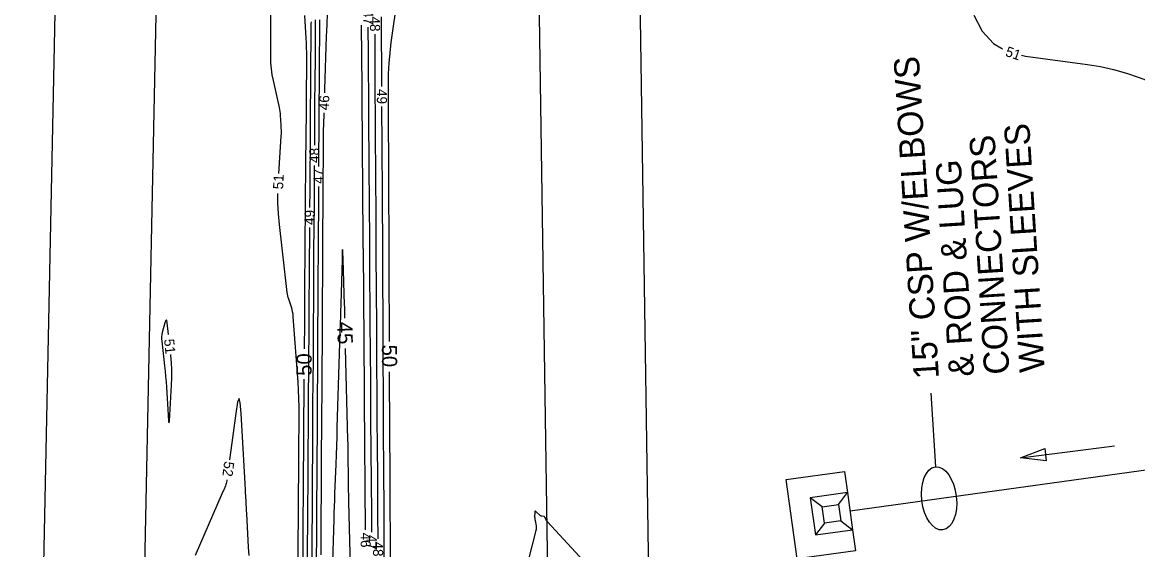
# Model space of a CAD drawing. Extents: x 2384780 to 2405861, y 547869 to 573706.
# Drawn here: x 2395663.6 to 2395884.7, y 554716.1 to 554820.6 of the extents above; entities that cross this region are included whole.
import ezdxf

# ---------------------------------------------------------------- set-up
doc = ezdxf.new("R2010")
doc.units = 0
for name, color, linetype in [('Breaklines', 7, 'Continuous'), ('Old_Level_5', 7, 'Continuous'), ('Old_Level_6', 7, 'Continuous'), ('Old_Level_60', 7, 'Continuous'), ('Old_Level_61', 7, 'Continuous'), ('Prop Buffer Zone 1', 7, 'Continuous'), ('Prop Buffer Zone 2', 7, 'Continuous')]:
    doc.layers.add(name, color=color, linetype=linetype)

# ---------------------------------------------------------------- blocks, each defined once
blk = doc.blocks.new('PSS')
at = {"layer": 'Breaklines'}
for p, q in [((0, 14.8595), (0, 31.69675)), ((8.3065, 6.55325), (0, 14.8595)), ((21.4495, 6.591), (29.77475, 14.8595)), ((8.34375, -6.59075), (0.00025, -14.859)), ((21.46825, -6.55325), (29.77475, -14.8595)), ((0, -31.71525), (0.00025, -14.859))]:
    blk.add_line(p, q, dxfattribs=at)
for points in [[(0, 31.69675), (46.6125, 31.69675), (46.61225, -31.71575), (0, -31.71525)], [(0.00025, -14.859), (0, 14.8595)], [(0.00025, -14.859), (29.77475, -14.8595), (29.77475, 14.8595), (0, 14.8595)]]:
    blk.add_lwpolyline(points, dxfattribs=at)
blk.add_lwpolyline([(8.3065, 6.55325), (21.469, 6.553), (21.46825, -6.55325), (8.30625, -6.55325)], close=True, dxfattribs=at)
blk = doc.blocks.new('BUBBLE')
at = {"layer": 'Old_Level_6'}
blk.add_ellipse((0, 0), major_axis=(192.5, 153.8), ratio=0.548538, dxfattribs=at)

msp = doc.modelspace()

# ---------------------------------------------------------------- linework, layer by layer
at = {"layer": 'Breaklines'}
for p, q in [((2395843.648, 554747.104), (2395844.56475, 554732.5045)), ((2395909.67225, 554735.06575), (2395827.65525, 554723.72925))]:
    msp.add_line(p, q, dxfattribs=at)
at = {"layer": 'Old_Level_5'}
msp.add_line((2395861.43, 554734.315), (2395880.07375, 554736.65425), dxfattribs=at)
msp.add_lwpolyline([(2395866.54725, 554733.69725), (2395861.43, 554734.315), (2395866.2355, 554736.1775)], close=True, dxfattribs=at)
at = {"layer": 'Old_Level_60'}
for points in [[(2395714.468, 554790.6295), (2395714.92925, 554797.9825), (2395714.956, 554798.55475), (2395714.964, 554799.12675), (2395714.95375, 554799.69875), (2395714.92525, 554800.27075), (2395714.80125, 554802.13925), (2395714.76725, 554802.5385), (2395714.71775, 554802.93575), (2395714.65325, 554803.33075), (2395714.57325, 554803.72325), (2395713.38175, 554809.057), (2395713.158, 554810.2035), (2395712.99775, 554811.357), (2395712.90075, 554812.5175), (2395712.86725, 554813.68525), (2395712.848, 554825.90475)], [(2395720.8345, 554820.6825), (2395720.832, 554820.2785), (2395720.82925, 554819.87425), (2395720.826, 554819.47), (2395720.67125, 554800.64225), (2395720.661, 554799.31025), (2395720.6515, 554797.97825), (2395720.64325, 554796.64625), (2395720.63575, 554795.31425), (2395720.61375, 554790.963), (2395720.6085, 554790.0305), (2395720.60275, 554789.09825), (2395720.5965, 554788.16575), (2395720.58925, 554787.23325), (2395720.563, 554783.919)], [(2395721.67225, 554821.063), (2395721.65225, 554817.006), (2395721.64775, 554816.13675), (2395721.64225, 554815.2675), (2395721.63625, 554814.398), (2395721.6295, 554813.52875), (2395721.55475, 554804.43875), (2395721.5395, 554802.491), (2395721.52575, 554800.543), (2395721.5135, 554798.59525), (2395721.50275, 554796.64725), (2395721.50075, 554796.22275)], [(2395722.52275, 554821.05875), (2395722.4985, 554819.15275), (2395722.46525, 554812.401), (2395722.4595, 554811.32875), (2395722.453, 554810.2565), (2395722.4455, 554809.184), (2395722.43725, 554808.11175), (2395722.40825, 554804.609), (2395722.4025, 554803.8585), (2395722.39725, 554803.10775), (2395722.3925, 554802.35725), (2395722.38825, 554801.60675), (2395722.3395, 554792.025)], [(2395724.046, 554822.45775), (2395723.9405, 554820.10275), (2395723.85475, 554817.74675), (2395723.519, 554807.34775), (2395723.50975, 554807.04875), (2395723.5005, 554806.7495), (2395723.4975, 554806.6395)], [(2395734.87575, 554807.87825), (2395734.82775, 554821.6745)], [(2395852.1675, 554821.96425), (2395853.817, 554818.79425), (2395856.07075, 554816.38625), (2395857.864, 554815.35375)], [(2395731.649, 554720.0155), (2395731.44175, 554745.62525), (2395731.44025, 554745.84375), (2395731.43875, 554746.0625), (2395731.4375, 554746.28125), (2395731.4365, 554746.5), (2395731.43375, 554747.21425), (2395731.433, 554747.3675), (2395731.43225, 554747.5205), (2395731.43125, 554747.67375), (2395731.43, 554747.82675), (2395731.20475, 554775.63675), (2395731.203, 554775.8525), (2395731.20175, 554776.06825), (2395731.2005, 554776.28425), (2395731.1995, 554776.5), (2395731.197, 554777.20475), (2395731.19625, 554777.35575), (2395731.1955, 554777.507), (2395731.1945, 554777.658), (2395731.19325, 554777.809), (2395730.96725, 554805.65025), (2395730.96575, 554805.86275), (2395730.96425, 554806.075), (2395730.96325, 554806.2875), (2395730.96225, 554806.5), (2395730.96, 554807.194), (2395730.95925, 554807.34275), (2395730.9585, 554807.4915), (2395730.9575, 554807.64025), (2395730.9565, 554807.789), (2395730.857, 554820.01225)], [(2395732.88425, 554719.59625), (2395732.88175, 554720.18225), (2395732.878, 554720.968), (2395732.87375, 554721.75375), (2395732.8685, 554722.5395), (2395732.8625, 554723.32525), (2395732.71275, 554741.8235), (2395732.704, 554742.9975), (2395732.69625, 554744.17175), (2395732.68975, 554745.34575), (2395732.6845, 554746.51975), (2395732.66925, 554750.355), (2395732.6655, 554751.177), (2395732.661, 554751.99875), (2395732.6555, 554752.8205), (2395732.64925, 554753.6425), (2395732.50375, 554771.59625), (2395732.4945, 554772.8285), (2395732.4865, 554774.06075), (2395732.48, 554775.293), (2395732.47475, 554776.52525), (2395732.4595, 554780.5505), (2395732.456, 554781.413), (2395732.45125, 554782.27575), (2395732.44575, 554783.13825), (2395732.43925, 554784.00075), (2395732.29825, 554801.33875), (2395732.2885, 554802.63725), (2395732.28025, 554803.9355), (2395732.2735, 554805.23375), (2395732.26825, 554806.53225), (2395732.2535, 554810.7735), (2395732.25, 554811.6825), (2395732.24525, 554812.59125), (2395732.23925, 554813.5), (2395732.2325, 554814.409), (2395732.19025, 554819.59375)], [(2395734.11375, 554718.23125), (2395734.09325, 554723.14175), (2395734.0865, 554724.5585), (2395734.0785, 554725.975), (2395734.069, 554727.3915), (2395734.05825, 554728.808), (2395733.982, 554738.239), (2395733.96675, 554740.26), (2395733.9535, 554742.28075), (2395733.94225, 554744.30175), (2395733.93325, 554746.32275), (2395733.905, 554753.43075), (2395733.898, 554754.95375), (2395733.88975, 554756.477), (2395733.87975, 554758), (2395733.86825, 554759.52325), (2395733.797, 554768.29425), (2395733.78275, 554770.17375), (2395733.77075, 554772.05325), (2395733.7605, 554773.93275), (2395733.7525, 554775.81225), (2395733.723, 554783.67475), (2395733.716, 554785.3595), (2395733.70675, 554787.0445), (2395733.696, 554788.72925), (2395733.68325, 554790.414), (2395733.6185, 554798.38125), (2395733.6055, 554800.0885), (2395733.59475, 554801.79575), (2395733.58575, 554803.50325), (2395733.579, 554805.2105), (2395733.544, 554815.2905), (2395733.539, 554816.49075), (2395733.53275, 554817.691), (2395733.52925, 554818.22925)], [(2395861.614, 554814.05525), (2395862.39125, 554813.85675), (2395874.689, 554812.21475), (2395877.30675, 554811.792), (2395879.8895, 554811.228), (2395882.43725, 554810.52275), (2395884.95, 554809.676), (2395908.70825, 554800.9405), (2395910.02425, 554800.44925), (2395911.335, 554799.945), (2395912.641, 554799.42775), (2395913.94175, 554798.8975), (2395918.9045, 554796.8455), (2395919.45775, 554796.64125), (2395920.0215, 554796.48125), (2395920.596, 554796.36525), (2395921.18125, 554796.29375), (2395923.1105, 554796.132), (2395923.5225, 554796.0895), (2395923.93225, 554796.03125), (2395924.33925, 554795.9575), (2395924.74375, 554795.86775), (2395956.591, 554788.169), (2395957.75825, 554787.93575)], [(2395735.35925, 554713.044), (2395735.30025, 554727.138), (2395735.293, 554728.667), (2395735.2845, 554730.196), (2395735.27425, 554731.72525), (2395735.2625, 554733.25425), (2395735.22225, 554738.24925), (2395735.214, 554739.3195), (2395735.207, 554740.39), (2395735.20125, 554741.46025), (2395735.1965, 554742.53075), (2395735.13375, 554758.228), (2395735.12775, 554759.5915), (2395735.12025, 554760.95525), (2395735.11125, 554762.31875), (2395735.101, 554763.68225), (2395735.06475, 554768.1365), (2395735.0575, 554769.091), (2395735.0515, 554770.0455), (2395735.04625, 554771), (2395735.04225, 554771.9545), (2395734.97675, 554789.46025), (2395734.9715, 554790.63675), (2395734.96525, 554791.81325), (2395734.95775, 554792.98975), (2395734.94875, 554794.166), (2395734.9175, 554798.00925), (2395734.91125, 554798.83275), (2395734.906, 554799.65625), (2395734.90175, 554800.47975), (2395734.8985, 554801.30325), (2395734.8895, 554803.87825)], [(2395723.3745, 554802.64125), (2395723.2925, 554800.2305), (2395723.26575, 554799.3505), (2395723.24525, 554798.4705), (2395723.23125, 554797.59025), (2395723.2235, 554796.71), (2395723.12125, 554776.6665), (2395723.12025, 554776.4885), (2395723.11925, 554776.3105), (2395723.118, 554776.1325), (2395723.1165, 554775.95425), (2395723.112, 554775.3725), (2395723.111, 554775.248), (2395723.11025, 554775.12325), (2395723.1095, 554774.9985), (2395723.10875, 554774.874), (2395722.96675, 554747.81675), (2395722.96475, 554747.458), (2395722.9625, 554747.09925), (2395722.96, 554746.74025), (2395722.9575, 554746.3815), (2395722.94825, 554745.20925), (2395722.9465, 554744.958), (2395722.94475, 554744.707), (2395722.94325, 554744.45575), (2395722.94175, 554744.2045), (2395722.80525, 554718.705), (2395722.80225, 554718.206), (2395722.79925, 554717.707), (2395722.796, 554717.20825), (2395722.79225, 554716.70925), (2395722.78, 554715.07925)], [(2395721.48025, 554792.22275), (2395721.46075, 554788.379), (2395721.451, 554786.60725), (2395721.44, 554784.8355), (2395721.428, 554783.06375), (2395721.4145, 554781.292), (2395721.35575, 554773.876), (2395721.3435, 554772.287), (2395721.3325, 554770.69775), (2395721.32275, 554769.10875), (2395721.31375, 554767.5195), (2395721.266, 554758.418), (2395721.25525, 554756.4675), (2395721.243, 554754.51725), (2395721.23, 554752.567), (2395721.2155, 554750.61675), (2395721.1625, 554743.7565), (2395721.1515, 554742.28625), (2395721.1415, 554740.81625), (2395721.1325, 554739.34625), (2395721.124, 554737.87625), (2395721.07275, 554728.28225), (2395721.0615, 554726.27775), (2395721.049, 554724.27325), (2395721.0355, 554722.26875), (2395721.021, 554720.26425), (2395720.9715, 554713.7165)], [(2395722.319, 554788.02525), (2395722.29275, 554782.87175), (2395722.2865, 554781.7225), (2395722.27925, 554780.573), (2395722.2715, 554779.42375), (2395722.26275, 554778.27425), (2395722.233, 554774.51975), (2395722.22675, 554773.715), (2395722.22125, 554772.9105), (2395722.21625, 554772.106), (2395722.21175, 554771.3015), (2395722.117, 554753.22225), (2395722.11025, 554752.01525), (2395722.10275, 554750.80825), (2395722.0945, 554749.60125), (2395722.0855, 554748.39425), (2395722.05525, 554744.4515), (2395722.049, 554743.6065), (2395722.04325, 554742.7615), (2395722.038, 554741.91675), (2395722.033, 554741.07175), (2395721.939, 554723.4935), (2395721.932, 554722.24175), (2395721.92425, 554720.99025), (2395721.91575, 554719.7385), (2395721.9065, 554718.48675), (2395721.87575, 554714.398)], [(2395718.21825, 554706.29), (2395718.42625, 554733.86525), (2395718.42725, 554733.99375), (2395718.42825, 554734.1225), (2395718.429, 554734.25125), (2395718.42975, 554734.37975), (2395718.432, 554734.80025), (2395718.4325, 554734.89025), (2395718.433, 554734.9805), (2395718.4335, 554735.0705), (2395718.43425, 554735.1605), (2395718.49325, 554742.79025), (2395718.48925, 554744.4245), (2395718.45225, 554746.05775), (2395718.38225, 554747.69), (2395718.27925, 554749.32125), (2395717.33175, 554762.2375), (2395717.28, 554762.73125), (2395717.19775, 554763.21875), (2395717.085, 554763.70025), (2395716.94175, 554764.17575), (2395716.4235, 554765.7185), (2395716.32125, 554766.051), (2395716.237, 554766.3875), (2395716.17075, 554766.728), (2395716.12225, 554767.0725), (2395714.59, 554780.5105), (2395714.39325, 554782.65225), (2395714.29125, 554784.7965), (2395714.285, 554786.63425)], [(2395720.53125, 554779.919), (2395720.465, 554771.56275), (2395720.4535, 554770.024), (2395720.44275, 554768.485), (2395720.433, 554766.94625), (2395720.4245, 554765.4075), (2395720.39825, 554760.38075), (2395720.39225, 554759.3035), (2395720.3855, 554758.22625), (2395720.37825, 554757.14925), (2395720.37025, 554756.072), (2395720.26375, 554742.26525), (2395720.251, 554740.56825), (2395720.2395, 554738.871), (2395720.229, 554737.17375), (2395720.21925, 554735.4765), (2395720.18975, 554729.9325), (2395720.183, 554728.7445), (2395720.1755, 554727.55625), (2395720.1675, 554726.36825), (2395720.159, 554725.18025), (2395720.06575, 554712.81975)], [(2395692.59525, 554758.71975), (2395692.34575, 554761.01775), (2395692.26775, 554761.47825), (2395692.16625, 554761.6375), (2395692.04175, 554761.49575), (2395691.8935, 554761.05275), (2395691.3715, 554759.114), (2395691.27975, 554758.69725), (2395691.22825, 554758.27725), (2395691.217, 554757.85425), (2395691.24575, 554757.42825), (2395691.8085, 554752.50275), (2395691.92225, 554751.4465), (2395692.02175, 554750.38925), (2395692.10725, 554749.33075), (2395692.1785, 554748.271)], [(2395692.1785, 554748.271), (2395692.514, 554742.74725), (2395692.60275, 554741.63625), (2395692.68975, 554741.26625), (2395692.77475, 554741.63675), (2395692.8575, 554742.74825), (2395693.1845, 554748.669), (2395693.20825, 554749.16625), (2395693.22425, 554749.6635), (2395693.2325, 554750.16125), (2395693.233, 554750.659), (2395693.2225, 554752.285), (2395693.216, 554752.63325), (2395693.2005, 554752.981), (2395693.176, 554753.32825), (2395693.143, 554753.675), (2395693.027, 554754.743)], [(2395708.59125, 554714.94375), (2395708.476, 554716.618), (2395708.1085, 554723.264), (2395708.076, 554723.85325), (2395708.044, 554724.4425), (2395708.01225, 554725.03175), (2395707.981, 554725.621), (2395707.87925, 554727.54575), (2395707.85725, 554727.95825), (2395707.835, 554728.37075), (2395707.8125, 554728.78325), (2395707.78975, 554729.1955), (2395707.017, 554743.05), (2395706.8235, 554745.279), (2395706.5745, 554746.029), (2395706.2695, 554745.3), (2395705.90875, 554743.09175), (2395704.70025, 554733.9245)], [(2395704.1775, 554729.95875), (2395704.15025, 554729.75175), (2395704.1075, 554729.4955), (2395704.0475, 554729.24375), (2395703.96975, 554728.997), (2395703.875, 554728.755), (2395703.53675, 554727.97225), (2395703.46425, 554727.80475), (2395703.39175, 554727.637), (2395703.31925, 554727.46925), (2395703.24675, 554727.3015), (2395697.90325, 554714.9375)], [(2395795.29975, 554691.68875), (2395767.673, 554721.6415), (2395767.58825, 554721.7415), (2395767.51275, 554721.8475), (2395767.4465, 554721.95975), (2395767.3895, 554722.078), (2395767.2185, 554722.47375), (2395767.17525, 554722.55025), (2395767.1185, 554722.61025), (2395767.04825, 554722.6535), (2395766.96425, 554722.68025), (2395766.5195, 554722.771), (2395766.42725, 554722.7965), (2395766.34125, 554722.83375), (2395766.2615, 554722.883), (2395766.18775, 554722.944), (2395765.47275, 554723.6225), (2395765.3385, 554723.7235), (2395765.242, 554723.73525), (2395765.18325, 554723.65775), (2395765.1625, 554723.491), (2395765.15475, 554722.61775), (2395765.1575, 554722.431), (2395765.16975, 554722.24525), (2395765.19125, 554722.06025), (2395765.22175, 554721.876), (2395765.4265, 554720.80825), (2395765.45775, 554720.58), (2395765.46375, 554720.35225), (2395765.444, 554720.1255), (2395765.39925, 554719.8995), (2395757.2085, 554687.80225)]]:
    msp.add_lwpolyline(points, dxfattribs=at)
at = {"layer": 'Old_Level_61'}
for points in [[(2395736.38525, 554757.366), (2395736.35625, 554764.652), (2395736.3545, 554765.04275), (2395736.35225, 554765.4335), (2395736.34975, 554765.824), (2395736.34675, 554766.21475), (2395736.3365, 554767.491), (2395736.3345, 554767.7645), (2395736.33275, 554768.03775), (2395736.33125, 554768.31125), (2395736.33, 554768.58475), (2395736.22625, 554796.3015), (2395736.22575, 554796.44175), (2395736.225, 554796.582), (2395736.224, 554796.72225), (2395736.223, 554796.86225), (2395736.21925, 554797.32025), (2395736.2185, 554797.4185), (2395736.21775, 554797.5165), (2395736.21725, 554797.61475), (2395736.217, 554797.71275), (2395736.18025, 554808.3125), (2395736.21, 554810.38675), (2395736.3135, 554812.45575), (2395736.49075, 554814.52), (2395736.742, 554816.57925), (2395738.03425, 554825.80575)], [(2395719.51875, 554821.9115), (2395719.81475, 554817.446), (2395719.86925, 554816.48875), (2395719.906, 554815.531), (2395719.92475, 554814.573), (2395719.92575, 554813.61425), (2395719.78125, 554796.0295), (2395719.77875, 554795.7215), (2395719.77675, 554795.4135), (2395719.77475, 554795.10575), (2395719.773, 554794.79775), (2395719.768, 554793.79175), (2395719.76675, 554793.57625), (2395719.7655, 554793.36075), (2395719.764, 554793.14525), (2395719.76225, 554792.9295), (2395719.56125, 554767.5735), (2395719.55625, 554766.923), (2395719.55175, 554766.27225), (2395719.54775, 554765.62175), (2395719.544, 554764.97125), (2395719.533, 554762.846), (2395719.5305, 554762.39075), (2395719.5275, 554761.93525), (2395719.5245, 554761.48), (2395719.521, 554761.0245), (2395719.4815, 554755.9045)], [(2395727.537, 554761.947), (2395727.52475, 554763.1675), (2395727.5205, 554763.51075), (2395727.5145, 554763.854), (2395727.5065, 554764.197), (2395727.49675, 554764.54025), (2395727.216, 554773.6235), (2395727.1565, 554775.08325), (2395727.09825, 554775.56975), (2395727.04125, 554775.08325), (2395726.9855, 554773.62325), (2395726.737, 554764.83275), (2395726.7205, 554764.26875), (2395726.703, 554763.70475), (2395726.68425, 554763.14075), (2395726.66475, 554762.57675), (2395726.59825, 554760.7345), (2395726.5845, 554760.3395), (2395726.57125, 554759.94475), (2395726.5585, 554759.55), (2395726.54625, 554759.15525), (2395725.98175, 554740.28225), (2395725.926, 554738.479), (2395725.8665, 554736.67575), (2395725.80325, 554734.8725), (2395725.736, 554733.0695), (2395725.511, 554727.18025), (2395725.464, 554725.918), (2395725.41875, 554724.656), (2395725.3755, 554723.39375), (2395725.3345, 554722.1315), (2395725.065, 554713.65725)], [(2395728.7125, 554710.2165), (2395728.34375, 554725.5645), (2395728.31675, 554726.784), (2395728.294, 554728.0035), (2395728.27575, 554729.223), (2395728.26175, 554730.4425), (2395728.22375, 554734.4265), (2395728.2135, 554735.28025), (2395728.2, 554736.13375), (2395728.1825, 554736.9875), (2395728.1615, 554737.841), (2395727.675, 554755.94875)], [(2395719.43525, 554749.9045), (2395719.34925, 554738.7515), (2395719.3425, 554737.8385), (2395719.33625, 554736.92575), (2395719.3305, 554736.01275), (2395719.3255, 554735.09975), (2395719.3095, 554732.1175), (2395719.30575, 554731.4785), (2395719.302, 554730.8395), (2395719.2975, 554730.2005), (2395719.293, 554729.56125), (2395719.143, 554709.68025)], [(2395736.59575, 554710.04375), (2395736.4985, 554733.19275), (2395736.49575, 554733.805), (2395736.49225, 554734.41725), (2395736.48825, 554735.0295), (2395736.4835, 554735.64175), (2395736.4675, 554737.64175), (2395736.46425, 554738.0705), (2395736.46125, 554738.499), (2395736.459, 554738.92775), (2395736.457, 554739.35625), (2395736.40925, 554751.366)]]:
    msp.add_lwpolyline(points, dxfattribs=at)
at = {"layer": 'Prop Buffer Zone 1'}
for points in [[(2395690.13525, 554825.292), (2395683.62025, 554507.2735)], [(2395765.95975, 554826.36325), (2395770.7605, 554507.64675)]]:
    msp.add_lwpolyline(points, dxfattribs=at)
at = {"layer": 'Prop Buffer Zone 2'}
for points in [[(2395670.1395, 554825.70175), (2395663.6245, 554507.68325)], [(2395785.97075, 554825.79225), (2395790.75825, 554507.948)]]:
    msp.add_lwpolyline(points, dxfattribs=at)

# ---------------------------------------------------------------- block references
at = {"layer": 'Old_Level_5'}
for name, p, xscale, yscale, rotation in [('BUBBLE', (2395845.28525, 554726.264), 0.025499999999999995, 0.0255, 57.95952853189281), ('PSS', (2395827.65525, 554723.72925), 0.24999999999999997, 0.24999999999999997, -172.1254045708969)]:
    msp.add_blockref(name, p, dxfattribs=dict(at, xscale=xscale, yscale=yscale, rotation=rotation))

# ---------------------------------------------------------------- texts
for s, height, p in [('15" CSP W/ELBOWS', 4.9999995, (2395845.28275, 554750.07425)), ('WITH SLEEVES', 4.9999995, (2395866.2415, 554751.3905)), ('CONNECTORS', 5, (2395859.25525, 554750.95175)), ('& ROD & LUG', 4.9999995, (2395852.269, 554750.513))]:
    msp.add_text(s, height=height, rotation=93.5935944, dxfattribs=at).set_placement(p)
at = {"layer": 'Old_Level_60'}
for s, rotation, p in [('47', 270.4662694, (2395731.16225, 554823.0185)), ('48', 270.4396306, (2395732.5035, 554821.72525)), ('51', 340.8999389, (2395858.2775, 554813.97575)), ('49', 270.1987389, (2395733.8775, 554807.355)), ('46', 88.2377611, (2395724.396, 554803.13)), ('48', 89.70755, (2395722.48275, 554792.714)), ('51', 87.3789139, (2395715.3, 554787.4545)), ('47', 89.70755, (2395723.322, 554788.587)), ('49', 89.5456028, (2395721.5355, 554780.43075)), ('51', 276.19575, (2395691.6945, 554757.7505)), ('52', 262.4907194, (2395703.6605, 554733.688)), ('46', 270.3864889, (2395730.65525, 554719.489)), ('47', 270.2469333, (2395731.8865, 554719.025)), ('48', 270.26035, (2395733.1155, 554717.7305))]:
    msp.add_text(s, height=2, rotation=rotation, dxfattribs=at).set_placement(p)
at = {"layer": 'Old_Level_61'}
for s, rotation, p in [('45', 271.3180361, (2395726.04175, 554761.2155)), ('50', 270.2282528, (2395734.88775, 554756.722)), ('50', 89.5580417, (2395720.94025, 554750.531))]:
    msp.add_text(s, height=3, rotation=rotation, dxfattribs=at).set_placement(p)

doc.saveas('drawing.dxf')
